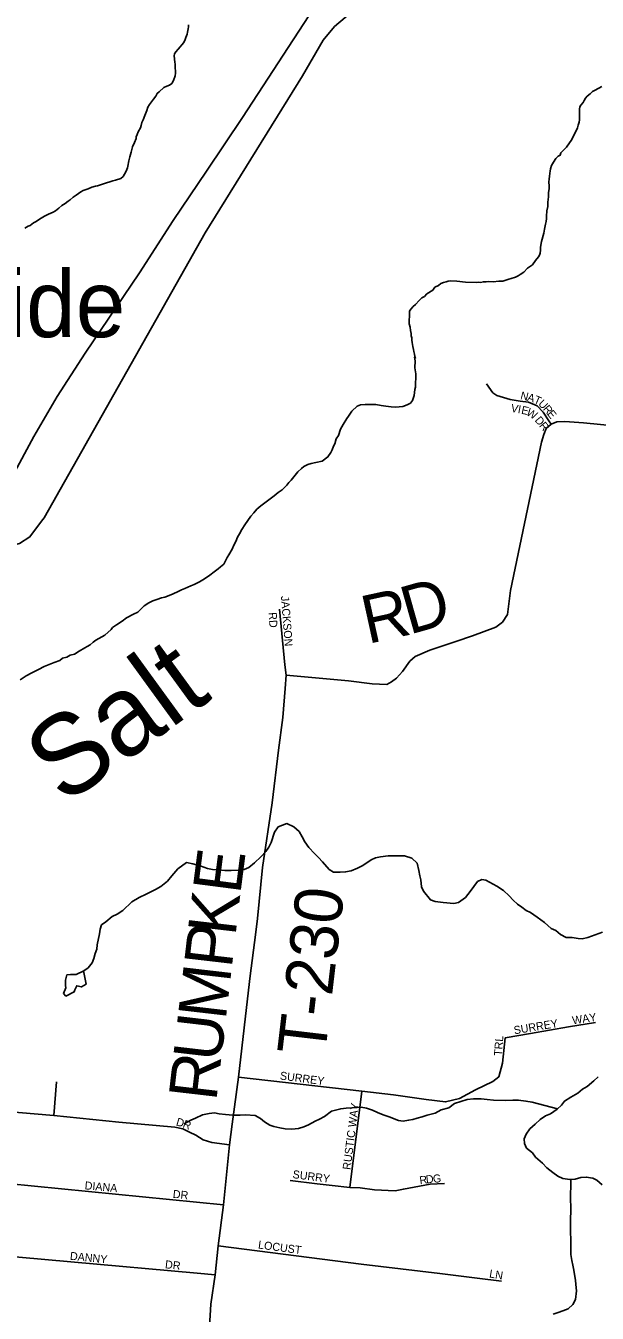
# Model space of a CAD drawing. Extents: x 1310247 to 1664935, y 235267 to 584339.
# Drawn here: x 1465113 to 1468683, y 408689 to 416732 of the extents above; entities that cross this region are included whole.
import ezdxf

# ---------------------------------------------------------------- set-up
doc = ezdxf.new("R2010")
doc.units = 0
for name, color, linetype in [('GM_X_Interstate_Route', 7, 'Continuous'), ('GM_X_Minor_Lake', 7, 'Continuous'), ('GM_X_Minor_River', 7, 'Continuous'), ('GM_X_Minor_River_Text', 7, 'Continuous'), ('GM_X_Township_Road', 7, 'Continuous'), ('GM_X_Township_Road_Text', 7, 'Continuous'), ('GM_X_Township_Subdivision', 7, 'Continuous'), ('GM_X_Township_Subdivision_Text', 7, 'Continuous'), ('GM_X_Unincorporated_Text', 7, 'Continuous')]:
    doc.layers.add(name, color=color, linetype=linetype)

msp = doc.modelspace()

# ---------------------------------------------------------------- linework, layer by layer
at = {"layer": 'GM_X_Interstate_Route'}
msp.add_lwpolyline([(1466881.8, 416793), (1466466.5, 416157.7), (1466241.4, 415824.4), (1466033, 415514.8), (1465822.1, 415189.2), (1465484.6, 414685.4), (1465308.3, 414416.4), (1465163.7, 414166.3), (1465029.3, 413917.9)], dxfattribs=at)
at = {"layer": 'GM_X_Minor_Lake'}
for points in [[(1465474.6, 410827.9), (1465428.1, 410804.8), (1465392, 410805.5), (1465369.8, 410801.9), (1465361.2, 410770), (1465360.5, 410735.9), (1465362.2, 410721.8), (1465347.5, 410686)], [(1465347.5, 410686), (1465363.2, 410669.6), (1465415.9, 410696.6), (1465420.1, 410708.6), (1465430.7, 410734.5), (1465460.6, 410727.8), (1465489, 410745.3), (1465473, 410827.1)]]:
    msp.add_lwpolyline(points, dxfattribs=at)
at = {"layer": 'GM_X_Minor_River'}
for points in [[(1466129.6, 416737.2), (1466129.3, 416725.1), (1466127, 416713.2), (1466122.5, 416691.3), (1466120.2, 416679.3), (1466113.6, 416657.5), (1466109.3, 416645.5), (1466100.8, 416627.7), (1466088.4, 416612), (1466078, 416600.3), (1466065.6, 416584.6), (1466049.2, 416569), (1466042.8, 416557.1), (1466040.5, 416543.2), (1466043.5, 416505), (1466045.2, 416491), (1466046.6, 416468.9), (1466048.1, 416448.8), (1466047.8, 416434.8), (1466045.3, 416418.8), (1466034.6, 416389.1)], [(1466034.6, 416389.1), (1466024.1, 416371.3), (1466009.7, 416359.7), (1465993.6, 416354.1), (1465975.3, 416346.5), (1465946.6, 416319.3), (1465934.3, 416309.6), (1465925.8, 416291.8), (1465911.3, 416274.1), (1465898.8, 416256.4), (1465886.4, 416240.7), (1465875.9, 416222.9), (1465869.4, 416203.1), (1465856.6, 416171.4), (1465845.8, 416143.6), (1465837.4, 416127.8), (1465832.9, 416107.9), (1465828.5, 416094), (1465813.8, 416068.3), (1465809.4, 416052.4), (1465803, 416038.5), (1465802.7, 416026.5), (1465792.1, 416002.8), (1465779.4, 415975), (1465770.5, 415941.2), (1465761.8, 415913.4), (1465757.1, 415887.5), (1465750.3, 415855.6), (1465747.9, 415843.7), (1465739.4, 415823.8), (1465728.9, 415804.1), (1465720.5, 415790.3), (1465706.2, 415778.6), (1465673.8, 415767.5), (1465655.7, 415763.9), (1465637.4, 415756.4), (1465617.2, 415750.9), (1465560.6, 415732.4), (1465548.5, 415730.7), (1465526.3, 415723.2), (1465502, 415713.9), (1465471.6, 415702.6), (1465457.4, 415695), (1465443.1, 415683.4), (1465426.8, 415673.8), (1465408.4, 415660.2), (1465389.9, 415644.7), (1465377.7, 415635), (1465359.3, 415621.5), (1465338.9, 415608), (1465318.4, 415592.5), (1465297.9, 415575), (1465283.7, 415567.3), (1465255.3, 415554), (1465228.9, 415542.7), (1465208.5, 415529.2), (1465173.8, 415506.1), (1465161.6, 415500.4), (1465139.2, 415485), (1465127, 415479.3), (1465106.7, 415467.8)], [(1468710.9, 416353.1), (1468670.2, 416330.1), (1468653.9, 416320.5), (1468637.6, 416306.9), (1468619.1, 416291.4), (1468608.8, 416279.6)], [(1468608.8, 416279.6), (1468600.4, 416265.8), (1468594, 416252), (1468579.6, 416236.3), (1468573.3, 416224.5), (1468570.9, 416210.5), (1468572.4, 416190.4), (1468571.2, 416144.4), (1468568.9, 416130.4), (1468564.4, 416110.5), (1468560, 416094.6), (1468551.4, 416074.8), (1468530.4, 416035.3), (1468524, 416021.4), (1468490.7, 415974.2), (1468472.2, 415954.7), (1468455.7, 415937.1), (1468451.3, 415923.2), (1468439.1, 415917.5), (1468424.7, 415901.8), (1468410.1, 415880.2), (1468397.5, 415858.5), (1468391, 415838.6), (1468388.6, 415822.6), (1468386.3, 415810.7), (1468383.8, 415790.7), (1468381.4, 415774.7), (1468380.8, 415754.7), (1468382.3, 415732.6), (1468381.8, 415712.6), (1468379.2, 415690.6), (1468378.5, 415660.6), (1468376.2, 415648.7), (1468373.6, 415626.7), (1468373, 415602.7), (1468368.3, 415574.8), (1468365.4, 415542.8), (1468365, 415526.8), (1468362.6, 415508.8), (1468360.2, 415492.8), (1468357.8, 415480.9), (1468353.3, 415461), (1468348.7, 415437), (1468335.3, 415383.3), (1468330.7, 415361.4), (1468328.4, 415347.4), (1468327.9, 415329.4), (1468325.5, 415311.4), (1468321.1, 415299.5), (1468314.8, 415287.7), (1468296.2, 415266.1), (1468277.5, 415238.6), (1468265.2, 415228.9), (1468246.9, 415217.3), (1468224.1, 415191.9), (1468201.7, 415178.5), (1468189.5, 415168.8), (1468171.2, 415161.2), (1468144.9, 415151.9), (1468130.8, 415148.2), (1468104.5, 415140.9), (1468092.4, 415137.2), (1468068.3, 415135.9), (1468032.1, 415132.8), (1468004.1, 415133.5), (1467988, 415132), (1467972, 415132.4), (1467953.8, 415128.8), (1467941.8, 415129.2), (1467929.7, 415127.5), (1467859.6, 415129.3), (1467805.6, 415136.7), (1467763.5, 415137.8), (1467751.5, 415136.1), (1467739.3, 415132.5), (1467723.1, 415126.9), (1467705, 415121.3), (1467690.6, 415109.7), (1467668.3, 415098.2), (1467655.8, 415080.5), (1467619.1, 415057.5), (1467602.6, 415039.9), (1467586.4, 415032.3), (1467569.9, 415014.7), (1467547.2, 414991.2), (1467532.8, 414977.6), (1467518.4, 414961.9), (1467510, 414948.1), (1467509.1, 414912.1), (1467506.8, 414898.1), (1467508, 414870), (1467513.5, 414847.9), (1467517, 414827.8), (1467520.5, 414809.6), (1467520.2, 414795.6), (1467523.8, 414781.5), (1467523.5, 414767.5), (1467527.1, 414753.4), (1467528.8, 414741.3), (1467530.5, 414727.2), (1467534, 414709.1)], [(1467534, 414709.1), (1467537.7, 414697), (1467541.3, 414680.9), (1467542.9, 414664.8), (1467546.6, 414652.7)], [(1467540.7, 414661.8), (1467544.3, 414637.6), (1467543.6, 414595.5), (1467545.3, 414581.4), (1467548.9, 414557.2), (1467547.5, 414474.9), (1467543.3, 414458.9), (1467538.6, 414422.8), (1467534.4, 414408.8), (1467528.1, 414390.9), (1467515.7, 414375), (1467499.5, 414365.3), (1467485.4, 414359.5), (1467467.2, 414353.8), (1467445.1, 414350.2), (1467421, 414348.6), (1467394.9, 414351), (1467362.9, 414355.6), (1467332.8, 414360.2), (1467298.8, 414364.8), (1467232.6, 414366), (1467204.4, 414364.4), (1467182.2, 414354.8), (1467149.5, 414323.2), (1467129, 414293.5), (1467118.7, 414277.6), (1467096, 414241.8), (1467079.4, 414212), (1467066.7, 414172), (1467052.3, 414152.2), (1467043.7, 414120.2), (1467035.5, 414106.3), (1467027, 414082.3), (1467018.7, 414066.4), (1467000.2, 414038.6), (1466963.6, 414011.2), (1466925.3, 414003.8), (1466895.1, 413996.3), (1466874.9, 413990.6), (1466850.6, 413979), (1466834.4, 413965.2), (1466811.9, 413945.5), (1466770.9, 413894), (1466756.6, 413878.2), (1466744.3, 413862.4), (1466713.7, 413832.8), (1466689.3, 413815.1), (1466664.9, 413795.5), (1466638.4, 413775.9), (1466581.5, 413732.7), (1466557.1, 413711), (1466536.6, 413689.3), (1466518.2, 413667.5), (1466499.7, 413641.7), (1466481.1, 413613.9), (1466462.6, 413584.1), (1466448.1, 413558.3), (1466435.7, 413536.4), (1466425.2, 413510.5), (1466412.8, 413486.6), (1466402.3, 413462.7), (1466381.6, 413426.9), (1466371.3, 413411), (1466360.9, 413389.1), (1466350.5, 413369.2), (1466328.2, 413351.5), (1466313.9, 413339.7), (1466289.5, 413320), (1466263.1, 413300.4), (1466228.5, 413276.9), (1466198.1, 413257.4), (1466163.7, 413241.9), (1466143.5, 413232.2), (1466107.1, 413216.8), (1466084.9, 413207.2), (1466064.6, 413197.5), (1466034.3, 413184), (1466008, 413172.4), (1465981.7, 413162.8), (1465959.6, 413157.1), (1465931.3, 413147.6), (1465907.1, 413140), (1465880.7, 413126.4), (1465852.3, 413108.8), (1465813.5, 413069.3), (1465785.2, 413055.8), (1465742.7, 413032.4), (1465714.2, 413012.8), (1465679.7, 412989.3), (1465655.3, 412973.7), (1465645.1, 412959.8), (1465606.3, 412924.3), (1465549.6, 412893.2), (1465533.3, 412881.4), (1465515, 412863.7), (1465496.7, 412854), (1465482.6, 412846.2), (1465446.1, 412824.7), (1465417.7, 412807.1), (1465389.4, 412799.6), (1465369.2, 412787.9)], [(1465369.2, 412787.9), (1465342.9, 412780.3), (1465324.6, 412766.6), (1465290.3, 412753.1), (1465227.6, 412728.1), (1465191.2, 412710.7), (1465150.7, 412689.3), (1465114.2, 412669.9), (1465077.7, 412646.4)], [(1468714.5, 411070.3), (1468623.6, 411035.8), (1468589.4, 411028.3), (1468563.3, 411030.8), (1468525.3, 411035.5), (1468489.1, 411036.1), (1468453.3, 411054.8), (1468423.6, 411079.4), (1468395.7, 411092), (1468352.2, 411128.9), (1468306.6, 411163.8), (1468265, 411192.7), (1468239.1, 411205.2), (1468211.3, 411225.8), (1468185.5, 411244.3), (1468157.8, 411268.9), (1468132.2, 411295.4), (1468096.7, 411330.2), (1468055, 411357), (1467987.3, 411394.4), (1467961.3, 411398.8), (1467935, 411385.2), (1467912.4, 411355.5), (1467889.8, 411323.8), (1467859, 411286.2), (1467816.4, 411254.8), (1467786.2, 411249.3), (1467720, 411254.5), (1467669.9, 411261.4), (1467640, 411271.9), (1467596.7, 411324.9), (1467585.2, 411353.2), (1467579.9, 411395.5), (1467574.3, 411421.7), (1467568.8, 411453.9), (1467557.5, 411500.3), (1467523.9, 411531), (1467478, 411545.9), (1467421.8, 411546.9), (1467377.6, 411545.6), (1467329.4, 411540.5), (1467297.1, 411533), (1467270.8, 411521.4), (1467242.4, 411501.8), (1467214, 411484.3), (1467185.6, 411468.7), (1467145.2, 411453.3), (1467111, 411445.9), (1467076.8, 411444.5), (1467034.7, 411445.2), (1467008.9, 411461.7), (1466965.5, 411508.7), (1466941.9, 411535.2), (1466916.2, 411561.8), (1466880.7, 411598.5), (1466855.2, 411633.1), (1466839.7, 411665.5), (1466820.2, 411698), (1466786.5, 411726.7), (1466742.7, 411747.6), (1466716.5, 411738), (1466690.2, 411726.4), (1466665.5, 411694.7), (1466646.4, 411628.8), (1466631.8, 411600.9), (1466613.3, 411573.1), (1466580.6, 411539.5), (1466541.8, 411502.1), (1466505.2, 411472.6), (1466476.9, 411461), (1466438.7, 411457.7), (1466396.5, 411454.4), (1466356.4, 411455.1), (1466314.3, 411457.8), (1466280.2, 411460.5), (1466248.2, 411467), (1466202.3, 411483.9), (1466156.3, 411496.8), (1466116.3, 411505.5), (1466063.4, 411464.3), (1466024.6, 411420.8), (1465997.9, 411387.1), (1465957.2, 411355.7), (1465922.8, 411336.2), (1465864.1, 411307.1), (1465821.6, 411285.7), (1465774.9, 411258.4), (1465719.8, 411205.2), (1465683.3, 411181.7), (1465653, 411168.2), (1465612.3, 411134.8), (1465585.8, 411115.1), (1465577.3, 411087.2), (1465572.8, 411059.1), (1465559.6, 410991.1)], [(1465559.6, 410991.1), (1465557.2, 410963), (1465546.7, 410935.1), (1465538.1, 410905.1), (1465527.6, 410877.2), (1465503, 410847.5), (1465474.6, 410827.9)], [(1468689.2, 410165), (1468660.7, 410141.4), (1468620, 410106), (1468589.6, 410088.4), (1468561, 410062.8), (1468518.5, 410039.4), (1468477.9, 410014), (1468459.4, 409988.3), (1468432.9, 409964.6), (1468390.3, 409935.2), (1468359.9, 409921.7), (1468325.4, 409898.2), (1468294.8, 409870.6), (1468262.2, 409841.1), (1468239.6, 409807.3), (1468227, 409777.4), (1468228.5, 409749.3), (1468240.1, 409721), (1468277.7, 409690.2), (1468297.4, 409663.7), (1468340.9, 409626.8), (1468368.5, 409598.2), (1468406.1, 409567.4), (1468435.9, 409544.8), (1468467.7, 409530.2), (1468511.8, 409523.4), (1468544, 409526.9), (1468580.2, 409536.3), (1468614.4, 409539.7), (1468654.5, 409533), (1468680.3, 409520.5), (1468714, 409491.7)], [(1468434.9, 409966.4), (1468277.1, 410007.5), (1468237, 410014.2), (1468190.9, 410019.1), (1468154.8, 410019.7), (1468106.6, 410018.5), (1468034.4, 410019.8), (1467994.3, 410024.5), (1467958.2, 410027.2), (1467910.1, 410028), (1467869.9, 410024.7), (1467791.2, 410000), (1467754.6, 409972.5), (1467708.2, 409959.2), (1467669.7, 409937.8), (1467619.3, 409926.7), (1467589, 409915.2), (1467556.7, 409907.7), (1467530.5, 409900.1), (1467504.3, 409894.5), (1467470.1, 409889.1), (1467442.1, 409893.6), (1467382.2, 409914.8), (1467344.3, 409927.5), (1467310.4, 409942.1), (1467278.5, 409956.8), (1467240.6, 409969.5), (1467208.6, 409976), (1467182.5, 409974.5), (1467114.2, 409969.7), (1467080, 409966.2), (1467023.5, 409951.2), (1466978.8, 409917.8), (1466948.4, 409900.3), (1466920.1, 409888.7), (1466879.5, 409865.3), (1466849.2, 409853.8), (1466816.9, 409842.3), (1466774.7, 409839.1), (1466732.6, 409841.8), (1466700.6, 409846.4), (1466662.6, 409855.1), (1466636.6, 409863.6), (1466604.8, 409884.2), (1466579.1, 409904.7), (1466545.3, 409923.4), (1466485.2, 409928.5), (1466451, 409927.1), (1466406.8, 409925.8), (1466360.7, 409930.7), (1466320.7, 409935.4), (1466292.6, 409939.9), (1466258.5, 409936.5), (1466216.2, 409929.2), (1466173.7, 409907.8), (1466143.3, 409894.3), (1466102.8, 409872.9)], [(1468518.2, 409524.1), (1468515.6, 409390.8), (1468517.1, 409362.6), (1468515.1, 409242.2), (1468516.3, 409198), (1468517.5, 409147.7), (1468516.9, 409111.6), (1468517.9, 409055.3), (1468523.3, 409019.1), (1468530.9, 408988.8), (1468536.4, 408958.6), (1468539.9, 408930.4), (1468547.4, 408896.2), (1468548.9, 408868), (1468552.3, 408829.8), (1468547.3, 408775.7), (1468530.7, 408743.8), (1468500.2, 408716.2), (1468467.8, 408704.8), (1468439.6, 408693.2), (1468407.3, 408683.7)]]:
    msp.add_lwpolyline(points, dxfattribs=at)
at = {"layer": 'GM_X_Township_Road'}
for points in [[(1465210.9, 413636.1), (1465227.6, 413658.4), (1466233, 415439.1), (1466841.7, 416419.6), (1466971.1, 416642.7), (1467041.4, 416726.8), (1467332.8, 416974.3)], [(1466739.2, 412674.1), (1467128.6, 412638.5), (1467275.8, 412620.3), (1467368, 412615.6), (1467398.2, 412632.4), (1467427.8, 412655.3), (1467466.2, 412698.3), (1467512, 412761.9), (1467545.5, 412791.8), (1467637.6, 412832.1), (1467800, 412884.6), (1467903.1, 412921.3), (1468048.5, 412975.4), (1468090.2, 413007), (1468121.8, 413053.4), (1468141.3, 413204), (1468335, 414131.4), (1468348.4, 414179.1), (1468362.6, 414215.4), (1468394.2, 414243.7), (1468430.5, 414257.1), (1468480.3, 414259.8), (1468595.9, 414251.8), (1468914.7, 414219.4)], [(1463967.3, 412938.5), (1464081.4, 412935.8), (1464138.1, 412957.9), (1464181.3, 412992.6), (1464451.6, 413300.5), (1464487, 413341.4), (1464530, 413374.1), (1464580.8, 413398.5), (1464637.2, 413410.6), (1464707.6, 413424.3), (1464809, 413437.6), (1465003.1, 413478), (1465073.4, 413497.3), (1465138.1, 413538.6), (1465210.9, 413636.1)], [(1466004.1, 407682.3), (1466130, 407973.5), (1466157.7, 408038.3), (1466178.1, 408100.2), (1466227.1, 408279.2), (1466260.2, 408605.9), (1466269, 408745), (1466295.5, 408928.3), (1466315.4, 409109.3), (1466348.5, 409365.3), (1466386.2, 409741), (1466401.6, 409869.6), (1466440.9, 410163), (1466498.4, 410652.1), (1466513.8, 410796), (1466548.3, 411053), (1466559.8, 411154.7), (1466590.5, 411473.1), (1466651.9, 411877.8), (1466692.1, 412205.8), (1466719, 412411), (1466733.8, 412590.7), (1466739.2, 412674.1)]]:
    msp.add_lwpolyline(points, dxfattribs=at)
at = {"layer": 'GM_X_Township_Subdivision'}
for points in [[(1468394.2, 414243.7), (1468380.1, 414264.6), (1468345.1, 414317.7), (1468306.7, 414358), (1468253, 414379.6), (1468201.9, 414386.3), (1468138, 414397), (1468054.6, 414422.6), (1468030.4, 414438.7), (1467991.4, 414494.5)], [(1466739.2, 412674.1), (1466731.8, 412739.4), (1466697.5, 413087)], [(1468106.7, 410408.6), (1468265, 410435.4), (1468502.8, 410477.6), (1468671.6, 410505.4)], [(1466440.9, 410163), (1467211.9, 410075.7), (1467410.5, 410052.7), (1467614.7, 410024.9), (1467735.3, 410008.7), (1467821.9, 410029.7), (1467922.6, 410085.3), (1468031, 410136.2), (1468067.4, 410165.9), (1468091.4, 410250.3), (1468106.7, 410408.6)], [(1465287.2, 409924.2), (1465304.4, 410134.2)], [(1467137.1, 409473.5), (1467211.9, 410075.7)], [(1464196.7, 410029.7), (1464575.5, 409984.6), (1464969.7, 409952), (1465287.2, 409924.2), (1465693.8, 409883), (1466043.8, 409850.4), (1466094.7, 409840.8), (1466135.9, 409820.6), (1466175.2, 409800.5), (1466221.2, 409772.7), (1466274, 409754.5), (1466386.2, 409741)], [(1466348.5, 409365.3), (1464152.6, 409582.8)], [(1466765, 409518.5), (1466932.9, 409497.4), (1467026.9, 409486.9), (1467137.1, 409473.5), (1467201.4, 409471.5), (1467291.6, 409460), (1467421, 409454.3), (1467471.8, 409464.8), (1467639.6, 409495), (1467727.9, 409498.4)], [(1466182.6, 408938.4), (1464602.4, 409081)], [(1466315.4, 409109.3), (1467208.1, 408995.9), (1467700.1, 408937.4), (1467933, 408908.3)], [(1466295.5, 408928.3), (1466182.6, 408938.4)], [(1467933, 408908.3), (1468084.7, 408889.4)]]:
    msp.add_lwpolyline(points, dxfattribs=at)

# ---------------------------------------------------------------- texts
at = {"layer": 'GM_X_Minor_River_Text'}
msp.add_text('Salt', height=500.04, rotation=36.00448, dxfattribs=at).set_placement((1465352.7, 411855.4))
at = {"layer": 'GM_X_Township_Road_Text'}
for s, rotation, p in [('D', 15.80613, (1467508, 412926.8)), ('R', 12.38234, (1467248.6, 412869.2)), ('E', 82.63418, (1466452.6, 411301.3)), ('T-230', 83.2909, (1466980.9, 410289.8)), ('K', 83.36975, (1466422.3, 411040.1)), ('P', 83.38004, (1466399, 410839.1)), ('M', 83.37798, (1466361.4, 410515.6)), ('U', 83.38273, (1466331, 410253.4)), ('R', 83.37749, (1466302.5, 410008.6))]:
    msp.add_text(s, height=300, rotation=rotation, dxfattribs=at).set_placement(p)
at = {"layer": 'GM_X_Township_Subdivision_Text'}
for s, rotation, p in [('N', 346.52042, (1468199.4, 414399.8)), ('A', 343.92251, (1468241.6, 414389.7)), ('T', 336.45352, (1468282.3, 414378.1)), ('U', 314.9691, (1468310.5, 414366.8)), ('V', 350.09206, (1468140.5, 414320.4)), ('I', 349.71861, (1468183.7, 414312.9)), ('E', 347.85944, (1468205, 414309)), ('W', 328.37598, (1468235.2, 414303.3)), ('R', 310.04811, (1468340.8, 414336.5)), ('E', 308.49337, (1468366.1, 414306.5)), ('D', 309.69083, (1468289.3, 414266.1)), ('R', 309.13392, (1468317.3, 414232.3)), ('JACKSON', 274.53877, (1466706.4, 413168.1)), ('RD', 273.02245, (1466630.3, 413066.6)), ('SURREY', 9.46495, (1468165.1, 410431.1)), ('WAY', 8.88212, (1468530.4, 410492.7)), ('TRL', 85.60386, (1468086.9, 410294.9)), ('SURREY', 352.6141, (1466698.2, 410149.5)), ('RUSTIC WAY', 82.62509, (1467140.9, 409582.6)), ('D', 343.80538, (1466048.1, 409863.3)), ('R', 339.22227, (1466089.4, 409851.4)), ('SURRY', 352.56758, (1466777.5, 409533.5)), ('D', 6.10852, (1467614.5, 409499.4)), ('G', 3.91586, (1467657.7, 409504)), ('DIANA', 354.91857, (1465479.1, 409463)), ('R', 7.9927, (1467575.7, 409493.9)), ('DR', 353.99459, (1466029.2, 409410.2)), ('DANNY', 354.29244, (1465386.8, 409023)), ('LOCUST', 352.47587, (1466561.9, 409093.6)), ('DR', 353.98201, (1465980.8, 408970.2)), ('LN', 350.53177, (1468005.4, 408913.1))]:
    msp.add_text(s, height=50, rotation=rotation, dxfattribs=at).set_placement(p)
at = {"layer": 'GM_X_Unincorporated_Text'}
msp.add_text('Summerside', height=417, rotation=0.00001, dxfattribs=at).set_placement((1462605, 414786.4))

doc.saveas('drawing.dxf')
